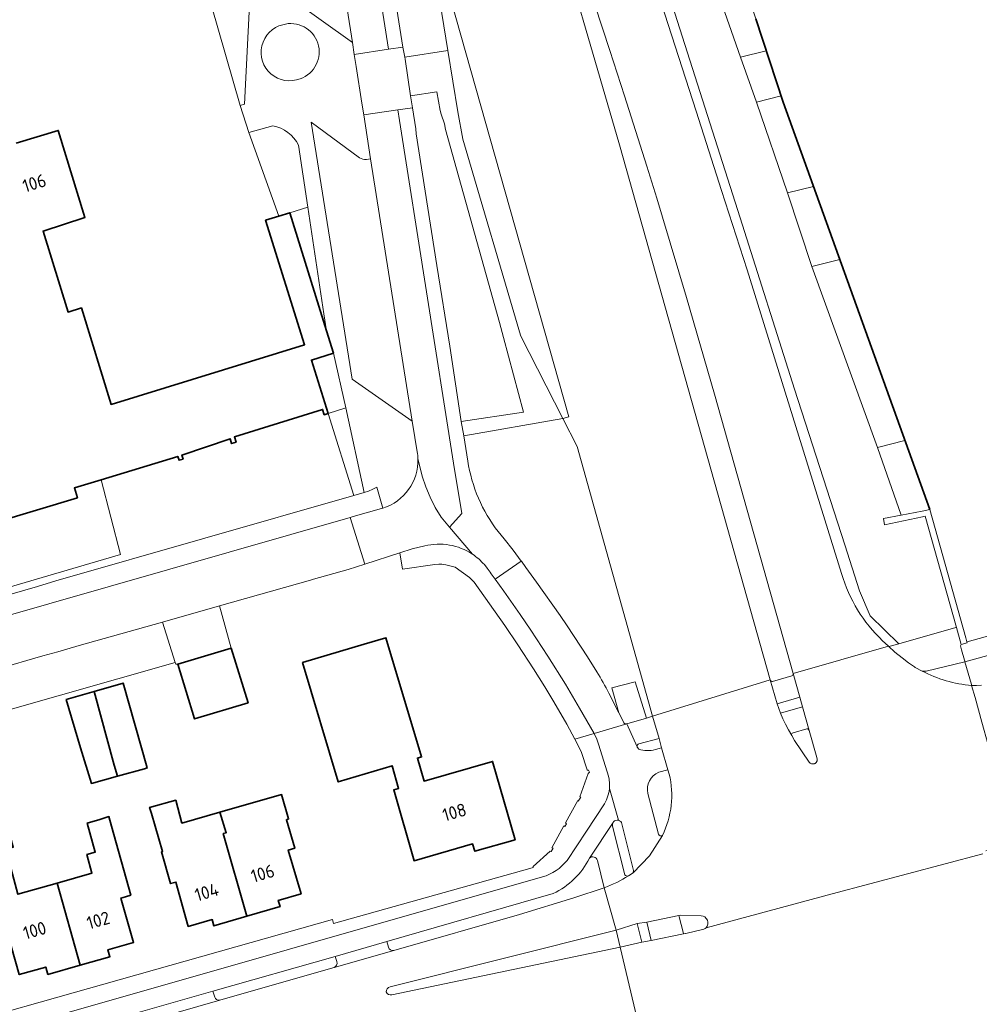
# Model space of a CAD drawing. Extents: x 150256 to 156914, y 461459 to 469481.
# Tile 378 of 656: x 156180 to 156280, y 463298 to 463401. Entities that reach past the tile are written whole.
import ezdxf
from ezdxf.enums import TextEntityAlignment as Align

# ---------------------------------------------------------------- set-up
doc = ezdxf.new("R2010")
doc.units = 0
doc.header["$LTSCALE"] = 0.75
for name, color, linetype, lineweight in [('B-RO-GK-BESCHOEIING-G', 251, 'GK-BESCHOEIING', 35), ('B-RO-GR-BEPLANTING_CULTUUR_BODEMBEDEKKER-GV', 251, 'CONTINUOUS', 18), ('B-RO-IE-TERREINAFSCHEIDING_KUNSTMATIG_HEKWERK-G', 251, 'IE-TERREINAFSCHEIDING-KUNSTMATIG', 18), ('B-RO-IE-TERREINAFSCHEIDING_KUNSTMATIG_MUUR-GV', 251, 'CONTINUOUS', 18), ('B-RO-KW-KUNSTWERK_DEK-GV', 6, 'CONTINUOUS', 18), ('B-RO-OG-BEBOUWING-GV', 6, 'CONTINUOUS', 35), ('B-RO-OG-BEBOUWING-T18', 1, 'CONTINUOUS', 18), ('B-RO-OG-TERREIN_CULTUURSCHEIDING-GV', 251, 'CONTINUOUS', 18), ('B-RO-OG-WATER_KANAAL-GV', 251, 'CONTINUOUS', 18), ('B-RO-OG-WATER_SLOOT-GV', 251, 'CONTINUOUS', 18), ('B-RO-VH-VERHARDING_ASFALT-GV', 251, 'CONTINUOUS', 18), ('B-RO-VH-VERHARDING_BETON-GV', 251, 'CONTINUOUS', 18), ('B-RO-VH-VERHARDING_BETONSTRAATSTEEN-GV', 251, 'CONTINUOUS', 18), ('B-RO-VH-VERHARDING_TEGEL-GV', 251, 'CONTINUOUS', 18)]:
    doc.layers.add(name, color=color, linetype=linetype, lineweight=lineweight)
doc.styles.add('NLCS-ISO-M200-T18', font='NLCS-ISO.ttf', dxfattribs={"height": 360})
doc.linetypes.add('GK-BESCHOEIING', pattern='A,30,-5,[1,NLCS.SHX,S=1,R=0,X=0,Y=0],-5', length=40)
doc.linetypes.add('IE-TERREINAFSCHEIDING-KUNSTMATIG', pattern='A,4,[82,NLCS.SHX,S=0.75,R=90,X=0,Y=0],4,-2', length=10)

msp = doc.modelspace()

# ---------------------------------------------------------------- linework, layer by layer
at = {"layer": 'B-RO-GK-BESCHOEIING-G'}
msp.add_lwpolyline([(156274.754, 463350.174), (156259.42, 463392.75), (156256.58, 463401.44)], dxfattribs=at)
at = {"layer": 'B-RO-GR-BEPLANTING_CULTUUR_BODEMBEDEKKER-GV'}
for points in [[(156202.678, 463403.656), (156199.718, 463402.819), (156202.707, 463392.402), (156203.168, 463392.521), (156203.718, 463403.613)], [(156209.767, 463381.784), (156207.882, 463381.195), (156211.734, 463368.863), (156211.43, 463370.634)]]:
    msp.add_lwpolyline(points, close=True, dxfattribs=at)
for points in [[(156207.146, 463400.828, 1.0717601), (156208.974, 463395.185)], [(156208.974, 463395.185, 0.9771808), (156207.146, 463400.828)], [(156208.804, 463388.244, 0.2399641), (156206.103, 463390.256)]]:
    msp.add_lwpolyline(points, format="xyb", dxfattribs=at)
for points in [[(156206.103, 463390.256), (156203.603, 463389.579), (156206.732, 463380.836), (156207.882, 463381.195)], [(156207.882, 463381.195), (156209.767, 463381.784), (156208.804, 463388.244)]]:
    msp.add_lwpolyline(points, dxfattribs=at)
at = {"layer": 'B-RO-IE-TERREINAFSCHEIDING_KUNSTMATIG_HEKWERK-G'}
for points in [[(156140.28, 463383.171), (156140.561, 463382.137), (156139.827, 463381.87), (156142.941, 463371.501), (156148.376, 463352.19), (156134.213, 463348.513), (156140.136, 463330.78), (156190.193, 463345.468), (156188.183, 463353.287)], [(156177.719, 463329.013), (156195.93, 463334.193)]]:
    msp.add_lwpolyline(points, dxfattribs=at)
at = {"layer": 'B-RO-IE-TERREINAFSCHEIDING_KUNSTMATIG_MUUR-GV'}
msp.add_lwpolyline([(156274.754, 463350.174), (156273.958, 463350.019), (156271.762, 463349.592), (156269.9, 463349.23), (156270, 463348.6), (156273.972, 463349.409), (156274.26, 463349.472), (156277.52, 463337.862), (156278.016, 463336.097), (156278.641, 463336.271), (156278.624, 463336.33), (156278.614, 463336.366), (156278.501, 463336.769)], close=True, dxfattribs=at)
at = {"layer": 'B-RO-KW-KUNSTWERK_DEK-GV'}
msp.add_lwpolyline([(156304.779, 463343.59), (156278.665, 463336.346), (156278.624, 463336.33), (156278.641, 463336.271), (156278.016, 463336.097), (156277.95, 463335.943), (156278.072, 463335.508), (156278.371, 463334.445), (156278.396, 463334.356), (156278.417, 463334.28), (156279.086, 463331.897), (156279.114, 463331.801), (156279.471, 463330.529), (156280.191, 463327.964)], dxfattribs=at)
at = {"layer": 'B-RO-OG-BEBOUWING-GV'}
msp.add_lwpolyline([(156178.418, 463349.198), (156179.703, 463349.59), (156181.432, 463350.117), (156185.701, 463351.418), (156185.391, 463352.435), (156188.183, 463353.287), (156196.192, 463355.732), (156196.319, 463355.326), (156196.741, 463355.458), (156196.614, 463355.863), (156201.651, 463357.568), (156201.816, 463357.071), (156202.282, 463357.226), (156202.103, 463357.764), (156211.312, 463360.641), (156211.484, 463360.089), (156211.894, 463360.217), (156210.151, 463365.796), (156212.466, 463366.519), (156211.734, 463368.863), (156207.882, 463381.195), (156206.732, 463380.836), (156205.369, 463380.41), (156209.435, 463367.392), (156189.229, 463361.158), (156186.115, 463371.253), (156184.731, 463370.809), (156182.111, 463379.269), (156186.49, 463380.674), (156183.708, 463389.783), (156179.302, 463388.459)], dxfattribs=at)
for points in [[(156215.643, 463336.107), (156213.097, 463335.346), (156209.221, 463334.186), (156212.947, 463321.73), (156218.584, 463323.415), (156219.259, 463321.053), (156218.744, 463320.906), (156220.865, 463313.489), (156226.993, 463315.241), (156227.212, 463314.475), (156231.418, 463315.678), (156229.077, 463323.861), (156221.915, 463321.813), (156221.23, 463324.207), (156221.658, 463324.335), (156217.932, 463336.792)], [(156201.772, 463335.709), (156196.183, 463334.014), (156197.937, 463328.307), (156203.526, 463330.002)], [(156187.455, 463331.168), (156189.542, 463323.475), (156189.88, 463322.314), (156192.711, 463323.1), (156193.004, 463323.181), (156190.482, 463332.052)], [(156189.88, 463322.314), (156189.542, 463323.475), (156187.455, 463331.168), (156184.545, 463330.318), (156186.019, 463325.272), (156187.165, 463321.561)], [(156183.573, 463311.152), (156179.473, 463309.982), (156178.21, 463314.697), (156178.994, 463314.913), (156176.995, 463322.021), (156174.022, 463321.13), (156177.252, 463309.348), (156176.854, 463309.234), (156177.778, 463305.999), (156178.321, 463306.154), (156179.624, 463301.591), (156182.393, 463302.382), (156182.615, 463301.607), (156185.986, 463302.57)], [(156203.418, 463307.698), (156200.943, 463316.32), (156201.257, 463316.412), (156200.58, 463318.556), (156196.618, 463317.429), (156195.974, 463319.807), (156193.241, 463319.066), (156193.433, 463318.417), (156194.601, 463314.464), (156194.482, 463314.429), (156195.417, 463311.103), (156195.986, 463311.262), (156197.287, 463306.634), (156199.788, 463307.337), (156199.97, 463306.689)], [(156200.943, 463316.32), (156203.418, 463307.698), (156206.867, 463308.708), (156206.68, 463309.346), (156209.064, 463310.044), (156207.731, 463314.599), (156208.403, 463314.795), (156207.531, 463317.772), (156207.77, 463317.852), (156207.04, 463320.393), (156200.58, 463318.556), (156201.257, 463316.412)], [(156185.986, 463302.57), (156189.101, 463303.459), (156188.892, 463304.189), (156191.57, 463304.953), (156190.248, 463309.583), (156190.727, 463309.72), (156191.276, 463309.877), (156189.28, 463317.096), (156189.003, 463318.101), (156188.043, 463317.815), (156186.732, 463317.426), (156187.57, 463314.398), (156186.705, 463314.128), (156187.22, 463312.194), (156183.573, 463311.152)]]:
    msp.add_lwpolyline(points, close=True, dxfattribs=at)
at = {"layer": 'B-RO-OG-TERREIN_CULTUURSCHEIDING-GV'}
for points in [[(156271.509, 463336.15), (156268.503, 463339.075), (156267.412, 463341.699), (156265.881, 463346.496), (156260.616, 463362.761), (156254.944, 463380.655), (156248.096, 463402.035), (156242.638, 463419.358), (156227.002, 463470.323), (156223.253, 463495.166), (156217.028, 463519.191), (156204.836, 463568.782), (156203.669, 463568.457), (156209.93, 463542.575), (156217.364, 463512.561), (156218.211, 463509.357), (156220.653, 463500), (156221.611, 463496.33)], [(156227.597, 463463.814), (156230.437, 463454.135), (156232.121, 463448.408), (156233.062, 463445.342), (156233.893, 463442.632), (156234.16, 463441.787), (156237.012, 463432.891), (156238.26, 463428.979), (156239.505, 463425.066), (156240.174, 463422.923), (156242.904, 463414.751), (156245.595, 463406.566), (156245.968, 463405.412), (156250.331, 463391.816), (156253.001, 463383.519), (156255.674, 463375.222), (156265.538, 463343.488)], [(156212.935, 463440.59), (156213.076, 463439.746), (156214.63, 463430.467), (156217.545, 463412.213), (156219.698, 463398.483), (156219.9, 463397.441), (156224.39, 463398.148), (156222.693, 463408.672)], [(156248.096, 463402.035), (156254.944, 463380.655), (156260.616, 463362.761), (156265.881, 463346.496), (156267.412, 463341.699), (156268.503, 463339.075), (156271.509, 463336.15), (156277.458, 463337.844), (156277.52, 463337.862), (156274.26, 463349.472), (156273.972, 463349.409), (156270, 463348.6), (156269.9, 463349.23), (156271.762, 463349.592), (156269.274, 463356.675), (156262.43, 463375.574), (156259.89, 463383.253), (156256.64, 463392.746), (156254.967, 463397.433), (156251.675, 463406.915)], [(156236.416, 463359.695), (156226.06, 463357.873), (156226.479, 463355.251)], [(156241.23, 463330.987), (156242.279, 463328.938), (156241.528, 463331.545), (156243.973, 463332.173), (156245.149, 463328.393), (156245.796, 463328.588), (156237.906, 463356.778), (156236.416, 463359.695)], [(156229.661, 463347.875), (156230.285, 463347.119), (156231.207, 463345.936), (156232.074, 463344.79), (156232.089, 463344.77), (156232.561, 463344.125), (156233.67, 463342.578), (156236.129, 463339.104), (156236.864, 463338.038), (156238.999, 463334.802), (156239.974, 463333.223)], [(156269.823, 463336.481), (156270.383, 463335.933), (156270.423, 463335.898)], [(156270.598, 463335.891), (156271.509, 463336.15)]]:
    msp.add_lwpolyline(points, dxfattribs=at)
for points in [[(156220.509, 463393.408), (156220.506, 463393.386), (156220.691, 463392.164), (156221.039, 463389.941), (156221.092, 463389.445), (156223.239, 463375.665), (156224.625, 463367.231), (156225.777, 463359.368), (156232.306, 463360.361), (156230.222, 463368.137), (156229.794, 463369.733), (156224.163, 463389.889), (156224.039, 463390.488), (156223.713, 463391.476), (156223.586, 463391.863), (156223.25, 463393.836)], [(156211.894, 463360.217), (156213.727, 463360.789), (156212.466, 463366.519), (156210.151, 463365.796)], [(156215.67, 463351.958), (156213.727, 463360.789), (156211.894, 463360.217), (156214.572, 463351.644)]]:
    msp.add_lwpolyline(points, close=True, dxfattribs=at)
for points in [[(156226.479, 463355.251, 0.1263526), (156229.661, 463347.875)], [(156265.538, 463343.488, 0.1368975), (156269.823, 463336.481)], [(156270.423, 463335.898, 0.2683769), (156270.598, 463335.891)], [(156239.974, 463333.223, -0.0108325), (156241.23, 463330.987)]]:
    msp.add_lwpolyline(points, format="xyb", dxfattribs=at)
at = {"layer": 'B-RO-OG-WATER_KANAAL-GV'}
msp.add_lwpolyline([(156248.239, 463426.675), (156256.58, 463401.44), (156257.667, 463398.114), (156259.209, 463393.395), (156259.42, 463392.75), (156262.595, 463383.936), (156265.341, 463376.31), (156272.151, 463357.402), (156274.714, 463350.286), (156274.754, 463350.174), (156278.501, 463336.769), (156278.614, 463336.366), (156278.624, 463336.33), (156278.641, 463336.271), (156278.016, 463336.097), (156277.95, 463335.943), (156278.072, 463335.508), (156278.371, 463334.445), (156278.396, 463334.356), (156278.417, 463334.28), (156279.086, 463331.897), (156279.114, 463331.801), (156279.471, 463330.529), (156280.191, 463327.964)], dxfattribs=at)
at = {"layer": 'B-RO-OG-WATER_SLOOT-GV'}
for points in [[(156248.239, 463426.675), (156245.322, 463425.939), (156251.675, 463406.915), (156254.967, 463397.433), (156257.667, 463398.114), (156256.58, 463401.44)], [(156256.64, 463392.746), (156259.209, 463393.395), (156257.667, 463398.114), (156254.967, 463397.433)], [(156259.89, 463383.253), (156262.595, 463383.936), (156259.42, 463392.75), (156259.209, 463393.395), (156256.64, 463392.746)], [(156265.341, 463376.31), (156262.595, 463383.936), (156259.89, 463383.253), (156262.43, 463375.574)], [(156269.274, 463356.675), (156272.151, 463357.402), (156265.341, 463376.31), (156262.43, 463375.574)], [(156272.151, 463357.402), (156269.274, 463356.675), (156271.762, 463349.592), (156273.958, 463350.019), (156274.754, 463350.174), (156274.714, 463350.286)]]:
    msp.add_lwpolyline(points, close=True, dxfattribs=at)
at = {"layer": 'B-RO-VH-VERHARDING_ASFALT-GV'}
for points in [[(156265.538, 463343.488), (156255.674, 463375.222), (156253.001, 463383.519), (156250.331, 463391.816), (156245.968, 463405.412), (156245.595, 463406.566), (156242.904, 463414.751), (156240.174, 463422.923), (156239.505, 463425.066), (156238.26, 463428.979), (156237.012, 463432.891), (156234.16, 463441.787), (156233.893, 463442.632), (156233.062, 463445.342), (156226.671, 463443.555)], [(156226.671, 463443.555), (156227.225, 463441.761), (156227.658, 463440.375), (156230.387, 463431.736), (156233.18, 463422.916), (156233.569, 463421.702), (156235.238, 463416.594), (156236.937, 463411.496), (156239.745, 463402.9), (156241.309, 463398.15), (156242.852, 463393.393), (156245.199, 463386.05), (156246.244, 463382.702), (156246.838, 463380.737), (156249.323, 463372.333), (156250.801, 463367.293), (156252.268, 463362.25), (156260.462, 463333.055), (156270.423, 463335.898), (156270.383, 463335.933), (156269.823, 463336.481)], [(156218.387, 463435.262), (156222.693, 463408.672), (156223.227, 463408.742), (156237.053, 463359.875), (156236.416, 463359.695), (156237.906, 463356.778), (156245.796, 463328.588), (156258.06, 463332.381), (156242.335, 463388.269), (156234.504, 463415.197)], [(156185.9, 463335.961), (156194.597, 463338.425), (156200.549, 463340.114), (156210.064, 463342.808), (156210.363, 463342.893), (156213.973, 463343.915), (156215.729, 463344.478), (156214.205, 463349.363), (156176.475, 463338.544), (156136.09, 463326.869), (156137.915, 463321.271)], [(156306.702, 463339.548), (156306.04, 463341.909), (156278.417, 463334.28), (156279.086, 463331.897), (156279.114, 463331.801), (156279.626, 463331.8), (156280.138, 463331.837)], [(156140.199, 463322.847), (156146.408, 463324.637), (156155.838, 463327.356), (156171.32, 463331.82), (156176.403, 463333.271), (156177.285, 463333.521), (156182.1, 463334.885), (156183.65, 463335.324), (156185.9, 463335.961)], [(156273.944, 463333.308), (156273.228, 463333.672), (156273.136, 463333.736), (156272.538, 463334.168), (156271.858, 463334.688), (156271.111, 463335.297), (156270.423, 463335.898), (156260.462, 463333.055), (156261.157, 463330.586), (156261.453, 463329.579), (156262.131, 463327.093), (156262.947, 463324.262)], [(156258.802, 463329.887), (156258.06, 463332.381), (156245.796, 463328.588), (156246.461, 463326.272), (156246.733, 463325.301), (156247.373, 463322.993), (156247.52, 463322.544)], [(156280.138, 463331.837), (156279.626, 463331.8), (156279.114, 463331.801), (156279.471, 463330.529), (156280.191, 463327.964), (156281.518, 463323.239)], [(156280.61, 463314.527), (156283.723, 463315.387), (156281.518, 463323.239), (156280.191, 463327.964), (156279.471, 463330.529), (156279.114, 463331.801)], [(156262.15, 463323.801), (156260.627, 463326.039), (156260.333, 463326.583), (156260, 463327.155), (156259.689, 463327.742), (156259.405, 463328.315), (156259.138, 463328.922), (156258.802, 463329.887)], [(156262.755, 463323.656), (156262.705, 463323.632), (156262.689, 463323.626)], [(156246.812, 463316.133), (156245.458, 463313.995), (156243.745, 463312.233), (156243.275, 463311.916)], [(156218.773, 463304.121), (156231.885, 463307.868), (156237.572, 463309.631), (156240.733, 463310.663), (156240.029, 463313.513)], [(156280.274, 463314.229), (156264.565, 463310.026), (156251.369, 463306.494)], [(156251.369, 463306.494), (156264.565, 463310.026), (156280.274, 463314.229)], [(156218.361, 463300.311), (156241.974, 463306.244), (156240.733, 463310.663), (156237.572, 463309.631), (156231.885, 463307.868), (156218.773, 463304.121), (156212.51, 463302.338), (156210.931, 463301.881), (156200.572, 463298.919), (156193.447, 463296.871), (156192.178, 463296.507), (156181.391, 463293.419), (156175.326, 463291.685)], [(156240.733, 463310.663), (156241.974, 463306.244), (156244.178, 463306.919), (156245.196, 463307.062), (156248.541, 463307.776), (156248.751, 463307.821), (156250.847, 463307.746)], [(156235.404, 463310.065), (156218.024, 463305.05), (156218.185, 463304.454)], [(156218.55, 463299.471), (156242.396, 463304.47), (156241.974, 463306.244), (156218.361, 463300.311)], [(156251.144, 463306.328), (156249.249, 463305.888), (156249.216, 463305.897), (156249.03, 463305.859)], [(156249.03, 463305.859), (156245.648, 463305.161), (156244.676, 463304.982), (156242.396, 463304.47), (156244.445, 463295.791)], [(156129.865, 463269.767), (156133.69, 463270.694), (156135.39, 463271.105), (156161.664, 463277.282), (156161.892, 463277.335), (156175.959, 463280.595), (156177.128, 463280.883), (156188.351, 463283.46), (156192.976, 463284.533), (156197.992, 463285.679), (156199.303, 463285.98), (156214.862, 463289.32), (156237.653, 463294.309), (156244.445, 463295.791), (156242.396, 463304.47), (156218.55, 463299.471)], [(156212.8, 463302.957), (156212.62, 463303.495), (156199.854, 463299.855), (156200.042, 463299.253)], [(156200.572, 463298.919), (156210.931, 463301.881), (156212.51, 463302.338)]]:
    msp.add_lwpolyline(points, dxfattribs=at)
for points in [[(156269.823, 463336.481, -0.1368975), (156265.538, 463343.488)], [(156279.114, 463331.801, -0.0977204), (156273.944, 463333.308)], [(156262.689, 463323.626, -0.3437385), (156262.15, 463323.801)], [(156262.947, 463324.262, -0.3990204), (156262.755, 463323.656)], [(156247.52, 463322.544, -0.1765713), (156246.812, 463316.133)], [(156239.189, 463313.758, -0.1698321), (156235.404, 463310.065)], [(156240.029, 463313.513, 0.5797486), (156239.189, 463313.758)], [(156243.275, 463311.916, -0.0523899), (156240.733, 463310.663)], [(156250.847, 463307.746, -0.6404673), (156251.369, 463306.494)], [(156251.369, 463306.494, -0.095165), (156251.144, 463306.328)], [(156218.185, 463304.454, 0.4029013), (156218.773, 463304.121)], [(156212.51, 463302.338, 0.4076913), (156212.8, 463302.957)], [(156218.361, 463300.311, 0.3377791), (156217.969, 463299.779)], [(156217.969, 463299.779, -0.3377791), (156218.361, 463300.311)], [(156200.042, 463299.253, 0.3516117), (156200.572, 463298.919)], [(156217.969, 463299.779, 0.3503043), (156218.55, 463299.471)], [(156218.55, 463299.471, -0.3503043), (156217.969, 463299.779)]]:
    msp.add_lwpolyline(points, format="xyb", dxfattribs=at)
at = {"layer": 'B-RO-VH-VERHARDING_BETON-GV'}
msp.add_lwpolyline([(156225.444, 463391.728), (156225.977, 463388.862), (156231.994, 463368.392), (156232.02, 463368.304), (156236.416, 463359.695), (156237.053, 463359.875), (156223.227, 463408.742), (156222.693, 463408.672), (156224.39, 463398.148)], close=True, dxfattribs=at)
at = {"layer": 'B-RO-VH-VERHARDING_BETONSTRAATSTEEN-GV'}
for points in [[(156209.413, 463430.603), (156209.598, 463429.775), (156210.044, 463426.944), (156210.096, 463426.499), (156214.434, 463398.979), (156214.437, 463398.959), (156214.622, 463397.736), (156218.198, 463398.262), (156216.053, 463412.035), (156213.151, 463430.231), (156211.622, 463439.337), (156211.458, 463440.342), (156210.831, 463443.466), (156209.378, 463449.364), (156203.658, 463473.262), (156194.409, 463511.702), (156194.213, 463512.213), (156193.889, 463512.857), (156193.689, 463513.186), (156193.462, 463513.511), (156193.129, 463513.92)], [(156193.129, 463513.92), (156193.462, 463513.511), (156193.689, 463513.186), (156193.889, 463512.857), (156194.213, 463512.213), (156194.409, 463511.702), (156203.658, 463473.262), (156209.378, 463449.364), (156210.831, 463443.466), (156211.458, 463440.342), (156211.622, 463439.337), (156213.151, 463430.231), (156216.053, 463412.035), (156218.198, 463398.262), (156219.698, 463398.483), (156217.545, 463412.213), (156214.63, 463430.467), (156213.076, 463439.746), (156212.935, 463440.59)], [(156260.462, 463333.055), (156252.268, 463362.25), (156250.801, 463367.293), (156249.323, 463372.333), (156246.838, 463380.737), (156246.244, 463382.702), (156245.199, 463386.05), (156242.852, 463393.393), (156241.309, 463398.15), (156239.745, 463402.9), (156236.937, 463411.496), (156235.238, 463416.594), (156233.569, 463421.702), (156233.18, 463422.916), (156230.387, 463431.736), (156227.658, 463440.375), (156227.225, 463441.761), (156226.671, 463443.555), (156223.638, 463442.702), (156224.456, 463439.781)], [(156208.916, 463426.59), (156203.942, 463430.224), (156208.121, 463403.509), (156214.434, 463398.979), (156210.096, 463426.499), (156209.665, 463426.442)], [(156234.504, 463415.197), (156242.335, 463388.269), (156258.06, 463332.381), (156258.114, 463332.314), (156258.165, 463332.252), (156258.242, 463332.219), (156258.323, 463332.223), (156260.345, 463332.797)], [(156221.276, 463355.482), (156221.442, 463354.825), (156221.733, 463353.677), (156222.106, 463352.553), (156222.56, 463351.46), (156223.092, 463350.402), (156223.699, 463349.385), (156224.585, 463348.335), (156225.871, 463349.773), (156224.996, 463355.022), (156219.356, 463390.826), (156219.182, 463391.941), (156215.624, 463391.414), (156216.33, 463386.829)], [(156226.479, 463355.251), (156226.06, 463357.873), (156225.777, 463359.368), (156224.625, 463367.231), (156223.239, 463375.665), (156221.092, 463389.445), (156221.039, 463389.941), (156220.691, 463392.164), (156219.182, 463391.941), (156219.356, 463390.826), (156224.996, 463355.022), (156225.871, 463349.773), (156224.585, 463348.335)], [(156215.178, 463386.94), (156210.125, 463390.66), (156214.391, 463363.786), (156220.684, 463359.415)], [(156220.684, 463359.415), (156216.33, 463386.829), (156215.896, 463386.755)], [(156216.33, 463386.829), (156220.684, 463359.415), (156220.686, 463359.403), (156221.235, 463355.991)], [(156226.962, 463345.518), (156224.585, 463348.335), (156223.699, 463349.385), (156223.092, 463350.402), (156222.56, 463351.46), (156222.106, 463352.553), (156221.733, 463353.677), (156221.442, 463354.825), (156221.276, 463355.482)], [(156217.597, 463350.322), (156217.458, 463350.281), (156214.758, 463349.522), (156214.205, 463349.363), (156215.729, 463344.478), (156219.4, 463345.658), (156220.663, 463346.064), (156221.981, 463346.387)], [(156224.585, 463348.335), (156226.962, 463345.518)], [(156229.361, 463342.894), (156232.074, 463344.79), (156231.207, 463345.936), (156230.285, 463347.119), (156229.661, 463347.875)], [(156228.213, 463344.429), (156228.501, 463344.061)], [(156262.947, 463324.262), (156262.131, 463327.093), (156262.077, 463327.215), (156261.979, 463327.274), (156261.896, 463327.286), (156260.458, 463326.852)], [(156246.078, 463325.108), (156246.733, 463325.301), (156246.461, 463326.272), (156244.357, 463325.711)], [(156260.333, 463326.583), (156260.627, 463326.039), (156262.15, 463323.801)], [(156244.222, 463325.308), (156244.353, 463325.156)], [(156247.52, 463322.544), (156247.373, 463322.993), (156246.446, 463322.729)], [(156262.689, 463323.626), (156262.705, 463323.632)], [(156262.705, 463323.632), (156262.755, 463323.656)], [(156245.302, 463320.519), (156246.405, 463316.261)], [(156241.698, 463317.542), (156241.659, 463317.485)], [(156241.605, 463317.109), (156242.88, 463312.002)], [(156243.275, 463311.916), (156243.745, 463312.233), (156243.801, 463312.484), (156242.584, 463317.344)], [(156250.847, 463307.746), (156248.751, 463307.821), (156248.541, 463307.776)], [(156248.541, 463307.776), (156248.58, 463307.622), (156248.987, 463306.026), (156249.03, 463305.859), (156249.216, 463305.897), (156249.249, 463305.888), (156251.144, 463306.328)], [(156212.51, 463302.338), (156218.773, 463304.121)], [(156218.185, 463304.454), (156218.024, 463305.05), (156212.62, 463303.495)], [(156212.62, 463303.495), (156212.8, 463302.957)], [(156200.042, 463299.253), (156199.854, 463299.855), (156193.524, 463298.067)], [(156193.447, 463296.871), (156200.572, 463298.919)]]:
    msp.add_lwpolyline(points, dxfattribs=at)
for points in [[(156219.9, 463397.441), (156219.698, 463398.483), (156218.198, 463398.262), (156214.622, 463397.736), (156214.815, 463396.466), (156215.429, 463392.63), (156215.624, 463391.414), (156219.182, 463391.941), (156220.691, 463392.164), (156220.506, 463393.386), (156220.509, 463393.408), (156219.931, 463397.244)], [(156195.93, 463334.193), (156195.986, 463334.015), (156196.183, 463334.014), (156201.772, 463335.709), (156200.549, 463340.114), (156194.597, 463338.425)], [(156259.138, 463328.922), (156261.453, 463329.579), (156261.157, 463330.586), (156258.802, 463329.887)], [(156244.676, 463304.982), (156245.648, 463305.161), (156245.196, 463307.062), (156244.178, 463306.919)]]:
    msp.add_lwpolyline(points, close=True, dxfattribs=at)
for points in [[(156215.896, 463386.755, -0.2100016), (156215.178, 463386.94)], [(156221.235, 463355.991, -0.0255329), (156221.276, 463355.482)], [(156221.276, 463355.482, -0.3370265), (156217.597, 463350.322)], [(156229.661, 463347.875, -0.1263526), (156226.479, 463355.251)], [(156221.981, 463346.387, -0.2093629), (156226.962, 463345.518)], [(156226.962, 463345.518, -0.0658514), (156228.213, 463344.429)], [(156228.501, 463344.061, -0.003449), (156229.361, 463342.894)], [(156260.345, 463332.797, 0.2591309), (156260.462, 463333.055)], [(156260.458, 463326.852, 0.4961297), (156260.333, 463326.583)], [(156244.357, 463325.711, 0.4304741), (156244.173, 463325.4)], [(156244.173, 463325.4, 0.0942518), (156244.222, 463325.308)], [(156244.353, 463325.156, 0.157672), (156246.078, 463325.108)], [(156262.15, 463323.801, 0.3437385), (156262.689, 463323.626)], [(156262.755, 463323.656, 0.3990204), (156262.947, 463324.262)], [(156246.446, 463322.729, 0.3835322), (156245.302, 463320.519)], [(156246.812, 463316.133, 0.1765713), (156247.52, 463322.544)], [(156242.219, 463317.719, 0.2977046), (156241.698, 463317.542)], [(156242.584, 463317.344, 0.2810666), (156242.219, 463317.719)], [(156241.659, 463317.485, 0.1965741), (156241.605, 463317.109)], [(156246.405, 463316.261, 0.5597018), (156246.812, 463316.133)], [(156242.88, 463312.002, 0.3187598), (156243.275, 463311.916)], [(156251.369, 463306.494, 0.6404673), (156250.847, 463307.746)], [(156251.144, 463306.328, 0.095165), (156251.369, 463306.494)], [(156218.773, 463304.121, -0.4029013), (156218.185, 463304.454)], [(156212.8, 463302.957, -0.4076913), (156212.51, 463302.338)], [(156200.572, 463298.919, -0.3516117), (156200.042, 463299.253)]]:
    msp.add_lwpolyline(points, format="xyb", dxfattribs=at)
at = {"layer": 'B-RO-VH-VERHARDING_TEGEL-GV'}
for points in [[(156202.138, 463435.086), (156200.631, 463434.655), (156200.16, 463434.52), (156200.598, 463433.061), (156201.864, 463432.181), (156204.361, 463416.356), (156203.718, 463403.613), (156203.168, 463392.521), (156202.707, 463392.402), (156203.603, 463389.579), (156206.103, 463390.256)], [(156215.896, 463386.755), (156216.33, 463386.829), (156215.624, 463391.414), (156215.429, 463392.63), (156214.815, 463396.466), (156214.622, 463397.736), (156214.437, 463398.959), (156214.434, 463398.979), (156208.121, 463403.509), (156203.942, 463430.224), (156208.916, 463426.59)], [(156221.235, 463355.991), (156220.686, 463359.403), (156220.684, 463359.415), (156214.391, 463363.786), (156210.125, 463390.66), (156215.178, 463386.94)], [(156208.804, 463388.244), (156209.767, 463381.784), (156211.43, 463370.634), (156211.734, 463368.863), (156212.466, 463366.519), (156213.727, 463360.789), (156215.67, 463351.958), (156216.12, 463352.111), (156216.556, 463352.302), (156216.973, 463352.533), (156217.597, 463350.322)], [(156221.981, 463346.387), (156220.663, 463346.064), (156219.4, 463345.658), (156219.658, 463343.95), (156223.027, 463344.432), (156223.462, 463344.479), (156223.756, 463344.475), (156224.196, 463344.417), (156224.622, 463344.302), (156225.154, 463344.159), (156226.669, 463343.094)], [(156228.501, 463344.061), (156228.213, 463344.429)], [(156239.974, 463333.223), (156238.999, 463334.802), (156236.864, 463338.038), (156236.129, 463339.104), (156233.67, 463342.578), (156232.561, 463344.125), (156232.089, 463344.77), (156232.074, 463344.79), (156229.361, 463342.894), (156230.253, 463341.662), (156231.96, 463339.226), (156233.076, 463337.59), (156234.862, 463334.866), (156236.689, 463331.937), (156238.165, 463329.439), (156239.671, 463326.768), (156243.106, 463327.788)], [(156226.669, 463343.094), (156227.142, 463342.586), (156228.76, 463340.337), (156230.342, 463338.062), (156231.698, 463336.048), (156233.333, 463333.555), (156234.525, 463331.644), (156235.471, 463330.088), (156236.827, 463327.746), (156237.676, 463326.177), (156239.671, 463326.768), (156238.165, 463329.439), (156236.689, 463331.937), (156234.862, 463334.866), (156233.076, 463337.59), (156231.96, 463339.226), (156230.253, 463341.662), (156229.361, 463342.894)], [(156277.95, 463335.943), (156278.016, 463336.097), (156277.52, 463337.862), (156277.458, 463337.844), (156271.509, 463336.15), (156270.598, 463335.891)], [(156270.423, 463335.898), (156271.111, 463335.297), (156271.858, 463334.688), (156272.538, 463334.168), (156273.136, 463333.736), (156273.228, 463333.672), (156273.944, 463333.308), (156274.363, 463333.31), (156278.417, 463334.28), (156278.396, 463334.356), (156278.371, 463334.445), (156278.072, 463335.508), (156277.95, 463335.943)], [(156279.114, 463331.801), (156279.086, 463331.897), (156278.417, 463334.28), (156274.363, 463333.31), (156273.944, 463333.308)], [(156258.06, 463332.381), (156258.802, 463329.887), (156261.157, 463330.586), (156260.462, 463333.055)], [(156243.106, 463327.788), (156245.149, 463328.393), (156243.973, 463332.173), (156241.528, 463331.545), (156242.279, 463328.938), (156242.393, 463328.702), (156242.781, 463327.905)], [(156260.345, 463332.797), (156258.323, 463332.223), (156258.242, 463332.219), (156258.165, 463332.252), (156258.114, 463332.314), (156258.06, 463332.381)], [(156242.781, 463327.905), (156242.393, 463328.702), (156242.279, 463328.938), (156241.23, 463330.987)], [(156261.453, 463329.579), (156259.138, 463328.922), (156259.405, 463328.315), (156259.689, 463327.742), (156260, 463327.155), (156260.333, 463326.583)], [(156260.458, 463326.852), (156261.896, 463327.286), (156261.979, 463327.274), (156262.077, 463327.215), (156262.131, 463327.093), (156261.453, 463329.579)], [(156244.173, 463325.4), (156243.106, 463327.788), (156239.671, 463326.768), (156239.956, 463326.182), (156240.187, 463325.573), (156241.169, 463322.328), (156241.236, 463322.026), (156241.289, 463321.568), (156241.293, 463321.337), (156241.276, 463321.03), (156242.219, 463317.719)], [(156246.461, 463326.272), (156245.796, 463328.588), (156245.149, 463328.393), (156243.106, 463327.788), (156244.173, 463325.4)], [(156236.856, 463313.516), (156238.876, 463316.577), (156240.756, 463319.435), (156240.969, 463319.844), (156241.129, 463320.275), (156241.236, 463320.724), (156241.276, 463321.03), (156241.293, 463321.337), (156241.289, 463321.568), (156241.236, 463322.026), (156241.169, 463322.328), (156240.187, 463325.573), (156239.956, 463326.182), (156239.671, 463326.768), (156237.676, 463326.177)], [(156237.676, 463326.177), (156238.329, 463324.902), (156238.939, 463322.975), (156238.961, 463322.937), (156239.105, 463322.963), (156239.195, 463322.73), (156239.042, 463322.596), (156238.181, 463320.16), (156238.282, 463320.122), (156238.026, 463319.723), (156237.971, 463319.797), (156236.699, 463317.442), (156236.79, 463317.357), (156236.625, 463317.081), (156236.508, 463317.128), (156235.267, 463314.828), (156235.418, 463314.796), (156235.181, 463314.446), (156235.094, 463314.488), (156233.298, 463312.897), (156233.31, 463312.778), (156232.978, 463312.695), (156212.448, 463306.923), (156212.358, 463307.359), (156147.784, 463289.101)], [(156244.357, 463325.711), (156246.461, 463326.272)], [(156244.353, 463325.156), (156244.222, 463325.308)], [(156246.446, 463322.729), (156247.373, 463322.993), (156246.733, 463325.301), (156246.078, 463325.108)], [(156242.219, 463317.719), (156241.276, 463321.03), (156241.236, 463320.724), (156241.129, 463320.275), (156240.969, 463319.844), (156240.756, 463319.435), (156238.876, 463316.577), (156236.856, 463313.516)], [(156246.405, 463316.261), (156245.302, 463320.519)], [(156239.189, 463313.758), (156241.659, 463317.485), (156241.698, 463317.542)], [(156241.659, 463317.485), (156239.189, 463313.758)], [(156242.88, 463312.002), (156241.605, 463317.109)], [(156242.584, 463317.344), (156243.801, 463312.484), (156243.745, 463312.233), (156245.458, 463313.995), (156246.812, 463316.133)], [(156240.029, 463313.513), (156240.733, 463310.663)], [(156234.289, 463311.796), (156155.226, 463289.222), (156149.256, 463287.515)], [(156149.256, 463287.515), (156155.226, 463289.222), (156234.289, 463311.796)], [(156145.995, 463285.085), (156146.675, 463285.24), (156148.198, 463285.388), (156149.959, 463285.618), (156175.438, 463292.886), (156180.605, 463294.36), (156193.524, 463298.067), (156199.854, 463299.855), (156212.62, 463303.495), (156218.024, 463305.05), (156235.404, 463310.065)]]:
    msp.add_lwpolyline(points, dxfattribs=at)
for points in [[(156208.974, 463395.185, -1.0717601), (156207.146, 463400.828)], [(156207.146, 463400.828, -0.9771808), (156208.974, 463395.185)], [(156206.103, 463390.256, -0.2399641), (156208.804, 463388.244)], [(156215.178, 463386.94, 0.2100016), (156215.896, 463386.755)], [(156221.276, 463355.482, 0.0255329), (156221.235, 463355.991)], [(156217.597, 463350.322, 0.3370265), (156221.276, 463355.482)], [(156226.962, 463345.518, 0.2093629), (156221.981, 463346.387)], [(156228.213, 463344.429, 0.0658514), (156226.962, 463345.518)], [(156229.361, 463342.894, 0.003449), (156228.501, 463344.061)], [(156270.598, 463335.891, -0.2683769), (156270.423, 463335.898)], [(156241.23, 463330.987, 0.0108325), (156239.974, 463333.223)], [(156260.462, 463333.055, -0.2591309), (156260.345, 463332.797)], [(156273.944, 463333.308, 0.0977204), (156279.114, 463331.801)], [(156243.106, 463327.788, -0.2856836), (156242.781, 463327.905)], [(156242.781, 463327.905, 0.2856836), (156243.106, 463327.788)], [(156260.333, 463326.583, -0.4961297), (156260.458, 463326.852)], [(156244.173, 463325.4, -0.4304741), (156244.357, 463325.711)], [(156244.222, 463325.308, -0.0942518), (156244.173, 463325.4)], [(156246.078, 463325.108, -0.157672), (156244.353, 463325.156)], [(156245.302, 463320.519, -0.3835322), (156246.446, 463322.729)], [(156241.698, 463317.542, -0.2977046), (156242.219, 463317.719)], [(156242.219, 463317.719, -0.2810666), (156242.584, 463317.344)], [(156241.605, 463317.109, -0.1965741), (156241.659, 463317.485)], [(156246.812, 463316.133, -0.5597018), (156246.405, 463316.261)], [(156236.856, 463313.516, -0.1472038), (156234.289, 463311.796)], [(156234.289, 463311.796, 0.1472038), (156236.856, 463313.516)], [(156235.404, 463310.065, 0.1698321), (156239.189, 463313.758)], [(156239.189, 463313.758, -0.5797486), (156240.029, 463313.513)], [(156240.733, 463310.663, 0.0523899), (156243.275, 463311.916)], [(156243.275, 463311.916, -0.3187598), (156242.88, 463312.002)]]:
    msp.add_lwpolyline(points, format="xyb", dxfattribs=at)
for points in [[(156226.06, 463357.873), (156236.416, 463359.695), (156232.02, 463368.304), (156231.994, 463368.392), (156225.977, 463388.862), (156225.444, 463391.728), (156224.39, 463398.148), (156219.9, 463397.441), (156219.931, 463397.244), (156220.509, 463393.408), (156223.25, 463393.836), (156223.586, 463391.863), (156223.713, 463391.476), (156224.039, 463390.488), (156224.163, 463389.889), (156229.794, 463369.733), (156230.222, 463368.137), (156232.306, 463360.361), (156225.777, 463359.368)], [(156217.458, 463350.281), (156217.597, 463350.322), (156216.973, 463352.533), (156216.556, 463352.302), (156216.12, 463352.111), (156215.67, 463351.958), (156214.572, 463351.644), (156183.435, 463342.733), (156181.524, 463342.155), (156140.324, 463330.216), (156135.21, 463328.734), (156136.09, 463326.869), (156176.475, 463338.544), (156214.205, 463349.363), (156214.758, 463349.522)], [(156306.04, 463341.909), (156305.511, 463343.795), (156304.779, 463343.59), (156278.665, 463336.346), (156278.624, 463336.33), (156278.641, 463336.271), (156278.016, 463336.097), (156277.95, 463335.943), (156278.072, 463335.508), (156278.371, 463334.445), (156278.396, 463334.356), (156278.417, 463334.28)], [(156245.196, 463307.062), (156245.648, 463305.161), (156249.03, 463305.859), (156248.987, 463306.026), (156248.58, 463307.622), (156248.541, 463307.776)], [(156244.676, 463304.982), (156244.178, 463306.919), (156241.974, 463306.244), (156242.396, 463304.47)]]:
    msp.add_lwpolyline(points, close=True, dxfattribs=at)

# ---------------------------------------------------------------- texts
at = {"layer": 'B-RO-OG-BEBOUWING-T18', "style": 'NLCS-ISO-M200-T18'}
for s, rotation, p in [('106', 17, (156181.205, 463384.285)), ('108', 16, (156225.089, 463318.56)), ('106', 16.3, (156205.06, 463312.164)), ('104', 16.3, (156199.214, 463310.21)), ('102', 15.9, (156187.888, 463307.273)), ('100', 16, (156181.238, 463306.212))]:
    msp.add_text(s, height=1.35, rotation=rotation, dxfattribs=at).set_placement(p, align=Align.MIDDLE)

doc.saveas('drawing.dxf')
